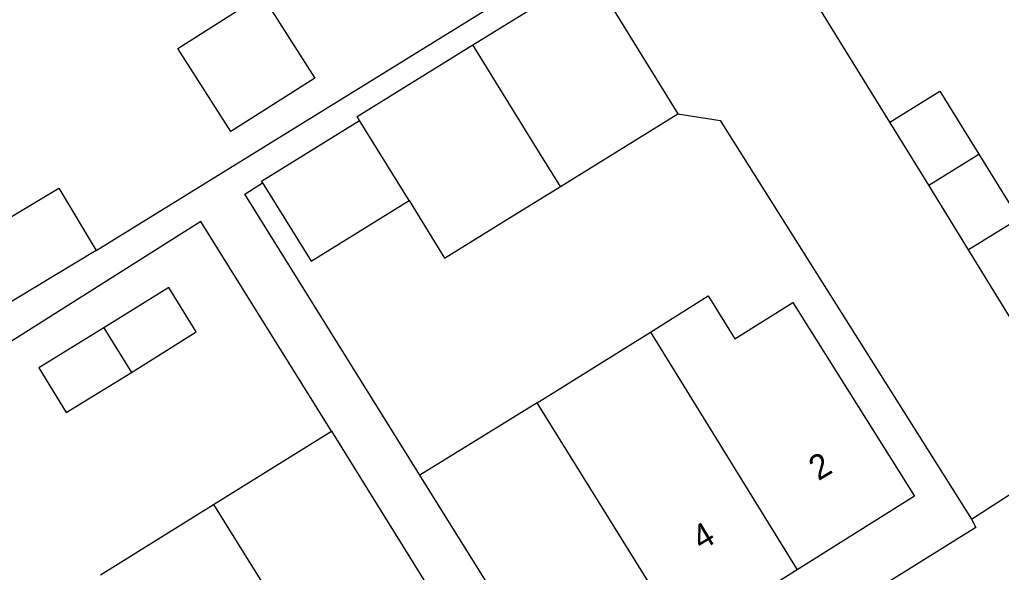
# Model space of a CAD drawing. Extents: x 159280 to 160375, y 384531 to 385872.
# Drawn here: x 159857.62 to 159897.57, y 385430.03 to 385452.51 of the extents above; entities that cross this region are included whole.
import ezdxf

# ---------------------------------------------------------------- set-up
doc = ezdxf.new("R2010")
doc.units = 0
for name, color, linetype in [('IMGEO_Pand', 7, 'Continuous'), ('IMGEO_Pand_nummerreeks', 7, 'Continuous'), ('IMGEO_Voetpad_open', 7, 'Continuous')]:
    doc.layers.add(name, color=color, linetype=linetype)

msp = doc.modelspace()

# ---------------------------------------------------------------- linework, layer by layer
at = {"layer": 'IMGEO_Pand'}
for points in [[(159876.065, 385451.485), (159880.852, 385454.445), (159884.412, 385448.688)], [(159864.058, 385451.343), (159867.476, 385453.519), (159869.631, 385450.134), (159866.213, 385447.958), (159864.058, 385451.343)], [(159871.456, 385448.405), (159871.354, 385448.571), (159876.065, 385451.485)], [(159879.626, 385445.728), (159878.78, 385447.096), (159876.065, 385451.485)], [(159893.031, 385448.344), (159895.074, 385449.605), (159896.657, 385447.041)], [(159879.626, 385445.728), (159884.412, 385448.688)], [(159867.505, 385445.877), (159867.467, 385445.938), (159871.456, 385448.405)], [(159873.467, 385445.153), (159871.456, 385448.405)], [(159894.617, 385445.774), (159893.031, 385448.344)], [(159894.617, 385445.774), (159896.657, 385447.041)], [(159896.657, 385447.041), (159898.278, 385444.414), (159896.235, 385443.153)], [(159867.505, 385445.877), (159869.479, 385442.686), (159873.467, 385445.153)], [(159873.467, 385445.153), (159874.914, 385442.814), (159877.584, 385444.465), (159879.626, 385445.728)], [(159896.235, 385443.153), (159894.617, 385445.774)], [(159855.008, 385439.684), (159853.483, 385442.227), (159859.211, 385445.664), (159860.737, 385443.121)], [(159860.737, 385443.121), (159855.008, 385439.684)], [(159862.17, 385438.168), (159864.81, 385439.812), (159863.687, 385441.617), (159861.046, 385439.974)], [(159883.288, 385439.806), (159885.643, 385441.274), (159886.726, 385439.538), (159889.087, 385441.01), (159891.374, 385437.369), (159894.033, 385433.134), (159889.266, 385430.14)], [(159861.046, 385439.974), (159858.398, 385438.346), (159859.512, 385436.535), (159862.17, 385438.168)], [(159861.046, 385439.974), (159862.17, 385438.168)], [(159878.682, 385436.935), (159883.288, 385439.806)], [(159883.288, 385439.806), (159884.364, 385438.066), (159889.266, 385430.14)], [(159878.682, 385436.935), (159873.91, 385433.984)], [(159884.993, 385426.793), (159878.682, 385436.935)], [(159865.516, 385432.792), (159870.306, 385435.774)], [(159870.306, 385435.774), (159871.921, 385433.178), (159874.193, 385429.528), (159876.836, 385425.283)], [(159879.549, 385424.939), (159877.596, 385428.073), (159875.003, 385432.231), (159873.91, 385433.984)], [(159860.917, 385429.929), (159865.516, 385432.792)], [(159865.516, 385432.792), (159872.046, 385422.3)], [(159889.266, 385430.14), (159886.417, 385428.351), (159886.721, 385427.871), (159884.993, 385426.793)]]:
    msp.add_lwpolyline(points, dxfattribs=at)
at = {"layer": 'IMGEO_Voetpad_open'}
for points in [[(159860.737, 385443.121), (159878.399, 385454.042), (159872.813, 385463.075)], [(159893.031, 385448.344), (159889.76, 385453.646)], [(159884.412, 385448.688), (159886.123, 385448.409), (159896.36, 385432.193)], [(159873.91, 385433.984), (159866.782, 385445.421), (159867.505, 385445.877)], [(159870.306, 385435.774), (159865, 385444.298), (159855.611, 385438.376)], [(159897.91, 385440.438), (159896.235, 385443.153)], [(159896.36, 385432.193), (159901.103, 385435.263), (159901.159, 385435.296)], [(159896.36, 385432.193), (159896.539, 385431.857), (159881.221, 385422.318), (159880.241, 385423.83)]]:
    msp.add_lwpolyline(points, dxfattribs=at)

# ---------------------------------------------------------------- texts
at = {"layer": 'IMGEO_Pand_nummerreeks'}
for s, p in [('2', (159890.125, 385433.738)), ('4', (159885.365, 385430.9))]:
    msp.add_text(s, height=1, rotation=30.8055, dxfattribs=at).set_placement(p)

doc.saveas('drawing.dxf')
